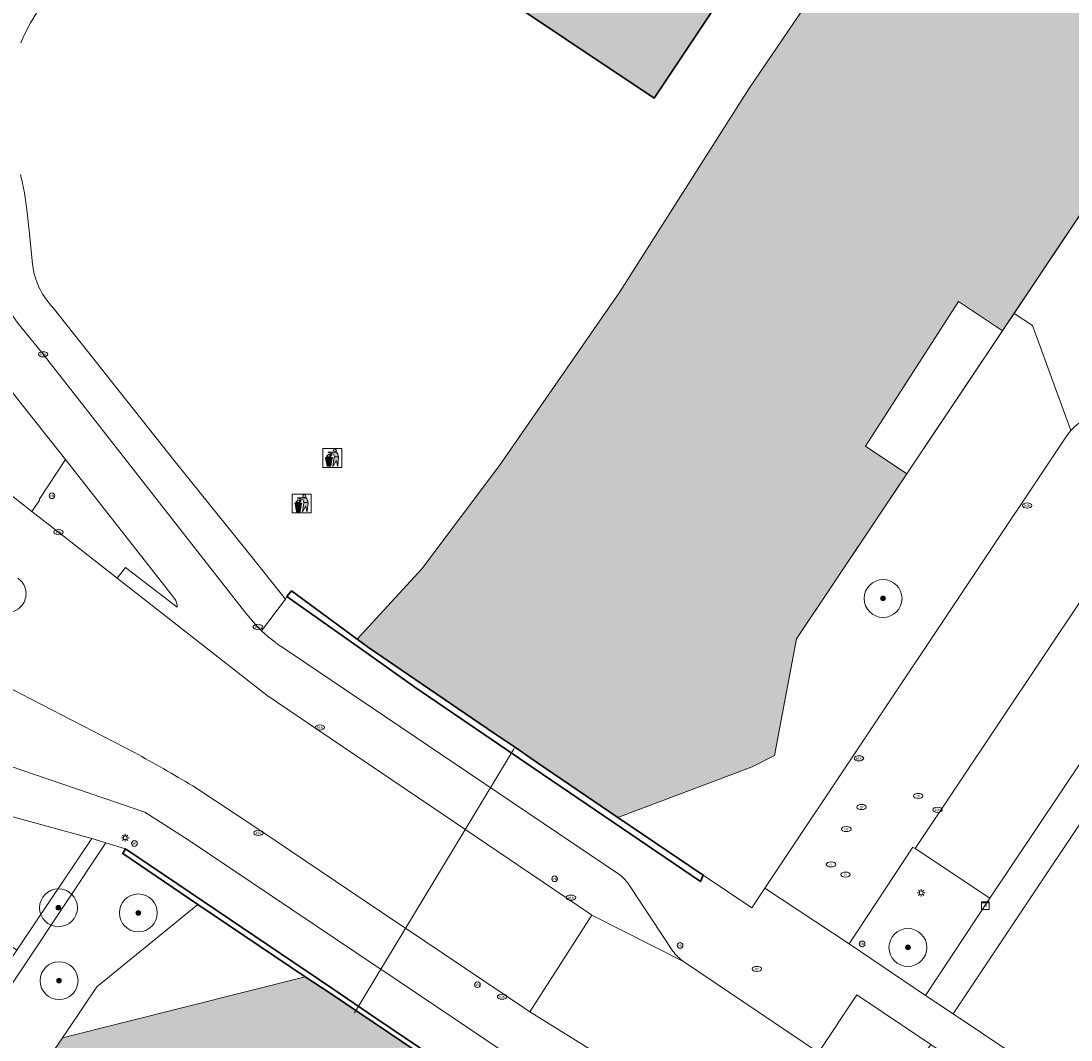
# Model space of a CAD drawing. Header units: metres. Extents: x 125349 to 128236, y 501602 to 503797.
# Tile 304 of 656: x 126500 to 126555, y 502185 to 502238. Entities that reach past the tile are written whole.
import ezdxf
from ezdxf.enums import TextEntityAlignment as Align

# ---------------------------------------------------------------- set-up
doc = ezdxf.new("R2010")
doc.units = ezdxf.units.M
doc.layers.get('0').update_dxf_attribs({"linetype": 'CONTINUOUS'})
for name, color, linetype, lineweight in [('B-WE-GK-BESCHOEIING-G', 130, 'GK-BESCHOEIING-SO', 18), ('B-WE-GK-KADEMUUR-GV', 150, 'CONTINUOUS', 35), ('B-WE-GR-BEPLANTING_CULTUUR_BOSPLANTSOEN-GV', 90, 'CONTINUOUS', 18), ('B-WE-GR-BEPLANTING_CULTUUR_HEESTERS-GV', 90, 'CONTINUOUS', 18), ('B-WE-GR-BOOM-S-500', 90, 'CONTINUOUS', 18), ('B-WE-GR-GROENVOORZIENING-GV', 80, 'CONTINUOUS', 18), ('B-WE-IE-AFVAL APART PLAATS-S', 7, 'CONTINUOUS', 18), ('B-WE-IE-MEUBILAIR-S', 7, 'CONTINUOUS', 18), ('B-WE-KW-KUNSTWERK_DUIKER-G', 170, 'CONTINUOUS', 18), ('B-WE-OG-BEBOUWING-GV', 7, 'CONTINUOUS', 35), ('B-WE-OG-TERREIN_BEGROEID-GV', 7, 'CONTINUOUS', 18), ('B-WE-OG-TERREIN_ERF-GV', 7, 'CONTINUOUS', 18), ('B-WE-OG-WATER-GV', 130, 'CONTINUOUS', 18), ('B-WE-VH-GESLOTENVERHARDING-GV', 10, 'CONTINUOUS', 18), ('B-WE-VH-GESLOTENVERHARDING_ASFALT-GV', 10, 'CONTINUOUS', 18), ('B-WE-VH-OPENVERHARDING-GV', 90, 'CONTINUOUS', 18), ('B-WE-VH-OPENVERHARDING_BETONSTRAATSTEEN-GV', 90, 'CONTINUOUS', 18), ('B-WE-VH-OPENVERHARDING_TEGEL-GV', 90, 'CONTINUOUS', 18)]:
    doc.layers.add(name, color=color, linetype=linetype, lineweight=lineweight)
doc.layers.add('B-WE-OG-BEBOUWING-V', color=7, linetype='CONTINUOUS', lineweight=18, true_color=0xcc646e)
doc.layers.add('B-WE-OG-WATER-V', color=7, linetype='CONTINUOUS', lineweight=18, true_color=0xbee8ff)
doc.styles.add('NLCS-ISO', font='NLCS-ISO.ttf')
doc.linetypes.add('GK-BESCHOEIING-SO', pattern='A,18,-3,[1,NLCS.SHX,S=0.6,R=0,X=0,Y=0],-3', length=24)

# ---------------------------------------------------------------- blocks, each defined once
blk = doc.blocks.new('SIE-AFVAL APART PLAATS-SO')
h = blk.add_hatch(color=256)
h.dxf.hatch_style = 1
h.paths.add_polyline_path([(-0.09, 0.07), (-1.76, 0.07, 0.819081), (-1.79, -0.09), (-1.4, -2.19, 0.36153), (-1.37, -2.21), (-0.47, -2.21, 0.36153), (-0.44, -2.19), (-0.05, -0.09, 0.819081)])
h.paths.add_polyline_path([(-0.16, -0.1), (-0.2, -0.33), (-0.49, -0.33), (-0.47, -0.1)], flags=16)
h.paths.add_polyline_path([(-0.55, -0.1), (-0.58, -0.33), (-0.87, -0.33), (-0.87, -0.1)], flags=16)
h.paths.add_polyline_path([(-0.22, -0.42), (-0.27, -0.73), (-0.53, -0.73), (-0.5, -0.42)], flags=16)
h.paths.add_polyline_path([(-0.58, -0.42), (-0.61, -0.73), (-0.87, -0.73), (-0.87, -0.42)], flags=16)
h.paths.add_polyline_path([(-0.95, -0.1), (-0.95, -0.33), (-1.27, -0.33), (-1.29, -0.1)], flags=16)
h.paths.add_polyline_path([(-0.95, -0.42), (-0.95, -0.73), (-1.23, -0.73), (-1.26, -0.42)], flags=16)
h.paths.add_polyline_path([(-0.29, -0.83), (-0.34, -1.09), (-0.56, -1.09), (-0.54, -0.83)], flags=16)
h.paths.add_polyline_path([(-0.62, -0.83), (-0.65, -1.09), (-0.87, -1.09), (-0.87, -0.83)], flags=16)
h.paths.add_polyline_path([(-0.95, -0.83), (-0.95, -1.09), (-1.2, -1.09), (-1.22, -0.83)], flags=16)
h.paths.add_polyline_path([(-1.35, -0.33), (-1.64, -0.33), (-1.69, -0.1), (-1.37, -0.1)], flags=16)
h.paths.add_polyline_path([(-1.34, -0.42), (-1.31, -0.73), (-1.57, -0.73), (-1.63, -0.42)], flags=16)
h.paths.add_polyline_path([(-0.36, -1.18), (-0.41, -1.44), (-0.6, -1.44), (-0.57, -1.18)], flags=16)
h.paths.add_polyline_path([(-0.65, -1.18), (-0.68, -1.44), (-0.87, -1.44), (-0.87, -1.18)], flags=16)
h.paths.add_polyline_path([(-1.3, -0.83), (-1.28, -1.09), (-1.5, -1.09), (-1.55, -0.83)], flags=16)
h.paths.add_polyline_path([(-0.95, -1.18), (-0.95, -1.44), (-1.17, -1.44), (-1.19, -1.18)], flags=16)
h.paths.add_polyline_path([(-0.42, -1.53), (-0.47, -1.79), (-0.63, -1.79), (-0.6, -1.53)], flags=16)
h.paths.add_polyline_path([(-1.27, -1.18), (-1.25, -1.44), (-1.44, -1.44), (-1.49, -1.18)], flags=16)
h.paths.add_polyline_path([(-0.69, -1.53), (-0.71, -1.79), (-0.87, -1.79), (-0.87, -1.53)], flags=16)
h.paths.add_polyline_path([(-0.95, -1.53), (-0.95, -1.79), (-1.13, -1.79), (-1.16, -1.53)], flags=16)
h.paths.add_polyline_path([(-1.24, -1.53), (-1.22, -1.79), (-1.37, -1.79), (-1.42, -1.53)], flags=16)
h.paths.add_polyline_path([(-0.49, -1.89), (-0.53, -2.13), (-0.66, -2.13), (-0.64, -1.89)], flags=16)
h.paths.add_polyline_path([(-0.72, -1.89), (-0.74, -2.13), (-0.87, -2.13), (-0.87, -1.89)], flags=16)
h.paths.add_polyline_path([(-0.95, -1.89), (-0.95, -2.13), (-1.1, -2.13), (-1.12, -1.89)], flags=16)
h.paths.add_polyline_path([(-1.21, -1.89), (-1.18, -2.13), (-1.31, -2.13), (-1.35, -1.89)], flags=16)
h.paths.add_polyline_path([(-0.19, 0.78, -0.01173), (-0.3, 0.78, -0.148797), (-0.42, 1.03, -0.136076), (-0.69, 0.87), (-0.78, 0.85, -0.038293), (-1.14, 0.96), (-1.19, 0.81, -0.243822), (-1.56, 0.45, 0.344326), (-1, 0.22, -0.139345), (-0.6, 0.22, 0.618436), (-0.56, 0.27, -0.441494), (-0.47, 0.44, 0.309048)])
h.paths.add_polyline_path([(-0.49, 0.51, 0.351556), (-0.64, 0.31, 0.121061), (-1.02, 0.29, -0.288745), (-1.45, 0.42, 0.203599), (-1.12, 0.79), (-1.09, 0.87, 0.083075), (-0.28, 0.71, -0.242261)], flags=16)
h.paths.add_polyline_path([(-0.4, 0.79, -0.023345), (-0.63, 0.82, 0.07081), (-0.46, 0.9, 0.059965)], flags=16)
h.paths.add_polyline_path([(1.12, 1.48), (-1.07, 1.48, 0.860559), (-1.08, 1.42), (0.29, 1, -0.146703), (0.53, 0.28, 0.421968), (0.56, 0.25), (1.6, 0.31, 0.450293), (1.63, 0.34, 0.122241)])
h.paths.add_polyline_path([(0.26, 1.93, 1), (1.07, 1.93, 1)])
h.paths.add_polyline_path([(1.65, 0.15, 0.429303), (1.62, 0.18), (0.55, 0.23, 0.38429), (0.51, 0.2), (0.16, -2.16, 0.83726), (0.22, -2.18), (0.99, -0.78, -0.688204), (1.05, -0.78), (1.36, -2.14, 0.84934), (1.42, -2.14)])
for p, q in [((-0.09, 0.07), (-1.76, 0.07)), ((-1.4, -2.19), (-1.79, -0.09)), ((-1.37, -0.1), (-1.69, -0.1)), ((-1.64, -0.33), (-1.69, -0.1)), ((-1.64, -0.33), (-1.35, -0.33)), ((-1.63, -0.42), (-1.34, -0.42)), ((-1.57, -0.73), (-1.63, -0.42)), ((-1.57, -0.73), (-1.31, -0.73)), ((-1.55, -0.83), (-1.3, -0.83)), ((-1.5, -1.09), (-1.55, -0.83)), ((-1.5, -1.09), (-1.28, -1.09)), ((-1.49, -1.18), (-1.27, -1.18)), ((-1.44, -1.44), (-1.49, -1.18)), ((-1.44, -1.44), (-1.25, -1.44)), ((-1.42, -1.53), (-1.24, -1.53)), ((-1.37, -1.79), (-1.42, -1.53)), ((-1.37, -1.79), (-1.22, -1.79)), ((-1.37, -2.21), (-0.47, -2.21)), ((-1.31, -2.13), (-1.35, -1.89)), ((-1.35, -1.89), (-1.21, -1.89)), ((-1.31, -2.13), (-1.18, -2.13)), ((-0.95, -0.1), (-1.29, -0.1)), ((-1.27, -0.33), (-0.95, -0.33)), ((-1.26, -0.42), (-0.95, -0.42)), ((-1.23, -0.73), (-0.95, -0.73)), ((-1.22, -0.83), (-0.95, -0.83)), ((-1.2, -1.09), (-0.95, -1.09)), ((-1.19, -1.18), (-0.95, -1.18)), ((-1.17, -1.44), (-0.95, -1.44)), ((-1.16, -1.53), (-0.95, -1.53)), ((-1.13, -1.79), (-0.95, -1.79)), ((-1.12, -1.89), (-0.95, -1.89)), ((-1.1, -2.13), (-0.95, -2.13)), ((-0.95, -0.1), (-0.95, -0.33)), ((-0.95, -0.42), (-0.95, -0.73)), ((-0.95, -0.83), (-0.95, -1.09)), ((-0.95, -1.18), (-0.95, -1.44)), ((-0.95, -1.53), (-0.95, -1.79)), ((-0.95, -1.89), (-0.95, -2.13)), ((-0.87, -0.1), (-0.87, -0.33)), ((-0.55, -0.1), (-0.87, -0.1)), ((-0.87, -0.33), (-0.58, -0.33)), ((-0.87, -0.42), (-0.87, -0.73)), ((-0.87, -0.42), (-0.58, -0.42)), ((-0.87, -0.73), (-0.61, -0.73)), ((-0.87, -0.83), (-0.62, -0.83)), ((-0.87, -0.83), (-0.87, -1.09)), ((-0.87, -1.09), (-0.65, -1.09)), ((-0.87, -1.18), (-0.65, -1.18)), ((-0.87, -1.18), (-0.87, -1.44)), ((-0.87, -1.44), (-0.68, -1.44)), ((-0.87, -1.53), (-0.69, -1.53)), ((-0.87, -1.53), (-0.87, -1.79)), ((-0.87, -1.79), (-0.71, -1.79)), ((-0.87, -1.89), (-0.87, -2.13)), ((-0.87, -1.89), (-0.72, -1.89)), ((-0.87, -2.13), (-0.74, -2.13)), ((-0.66, -2.13), (-0.53, -2.13)), ((-0.64, -1.89), (-0.49, -1.89)), ((-0.63, -1.79), (-0.47, -1.79)), ((-0.6, -1.44), (-0.41, -1.44)), ((-0.6, -1.53), (-0.42, -1.53)), ((-0.57, -1.18), (-0.36, -1.18)), ((-0.56, -1.09), (-0.34, -1.09)), ((-0.54, -0.83), (-0.29, -0.83)), ((-0.53, -0.73), (-0.27, -0.73)), ((-0.53, -2.13), (-0.49, -1.89)), ((-0.5, -0.42), (-0.22, -0.42)), ((-0.49, -0.33), (-0.2, -0.33)), ((-0.16, -0.1), (-0.47, -0.1)), ((-0.47, -1.79), (-0.42, -1.53)), ((-0.44, -2.19), (-0.05, -0.09)), ((-0.41, -1.44), (-0.36, -1.18)), ((-0.34, -1.09), (-0.29, -0.83)), ((-0.27, -0.73), (-0.22, -0.42)), ((-0.2, -0.33), (-0.16, -0.1))]:
    blk.add_line(p, q)
blk.add_lwpolyline([(-2.5, -2.51), (2.5, -2.51), (2.5, 2.49), (-2.5, 2.49)], close=True)
for points in [[(-0.78, 0.85, -0.038293), (-1.14, 0.96), (-1.19, 0.81, -0.243822), (-1.56, 0.45, 0.344326), (-1, 0.22, -0.139345), (-0.6, 0.22, 0.618436), (-0.56, 0.27, -0.441494), (-0.47, 0.44, 0.309048), (-0.19, 0.78, -0.01173), (-0.3, 0.78, -0.01173)], [(-0.78, 0.85), (-0.69, 0.87, 0.136076), (-0.42, 1.03, 0.156405), (-0.29, 0.77)], [(-0.78, 0.85), (-0.69, 0.87, 0.136076), (-0.42, 1.03, 0.148797), (-0.3, 0.78, 0.148797)], [(-0.63, 0.82, 0.07081), (-0.46, 0.9, 0.059965), (-0.4, 0.79, 0.059965)], [(-0.4, 0.79, -0.023345), (-0.63, 0.82)]]:
    blk.add_lwpolyline(points, format="xyb")
for points in [[(-1.09, 0.87), (-1.12, 0.79, -0.203599), (-1.45, 0.42, 0.288745), (-1.02, 0.29, -0.121061), (-0.64, 0.31, -0.351556), (-0.49, 0.51, 0.242261), (-0.28, 0.71, -0.083075)], [(-1.07, 1.48), (1.12, 1.48, -0.122241), (1.63, 0.34, -0.450293), (1.6, 0.31), (0.56, 0.25, -0.421968), (0.53, 0.28, 0.146703), (0.29, 1), (-1.08, 1.42, -0.860559)], [(0.55, 0.23), (1.62, 0.18, -0.429303), (1.65, 0.15), (1.42, -2.14, -0.84934), (1.36, -2.14), (1.05, -0.78, 0.688204), (0.99, -0.78), (0.22, -2.18, -0.83726), (0.16, -2.16), (0.51, 0.2, -0.38429)]]:
    blk.add_lwpolyline(points, format="xyb", close=True)
for points in [[(-1.35, -0.33), (-1.37, -0.1)], [(-1.31, -0.73), (-1.34, -0.42)], [(-1.28, -1.09), (-1.3, -0.83)], [(-1.27, -0.33), (-1.29, -0.1)], [(-1.25, -1.44), (-1.27, -1.18)], [(-1.23, -0.73), (-1.26, -0.42)], [(-1.22, -1.79), (-1.24, -1.53)], [(-1.2, -1.09), (-1.22, -0.83)], [(-1.18, -2.13), (-1.21, -1.89)], [(-1.17, -1.44), (-1.19, -1.18)], [(-1.18, -2.22), (-1.18, -2.21)], [(-1.13, -1.79), (-1.16, -1.53)], [(-1.1, -2.13), (-1.12, -1.89)], [(-0.74, -2.13), (-0.72, -1.89)], [(-0.71, -1.79), (-0.69, -1.53)], [(-0.68, -1.44), (-0.65, -1.18)], [(-0.66, -2.13), (-0.64, -1.89)], [(-0.65, -1.09), (-0.62, -0.83)], [(-0.63, -1.79), (-0.6, -1.53)], [(-0.61, -0.73), (-0.58, -0.42)], [(-0.6, -1.44), (-0.57, -1.18)], [(-0.58, -0.33), (-0.55, -0.1)], [(-0.56, -1.09), (-0.54, -0.83)], [(-0.53, -0.73), (-0.5, -0.42)], [(-0.49, -0.33), (-0.47, -0.1)]]:
    blk.add_lwpolyline(points)
blk.add_circle((0.66, 1.93), 0.401)
for centre, radius, start, end in [((-1.76, -0.01), 0.0869, 90, 247.281), ((-0.09, -0.01), 0.0869, 292.719, 90), ((-1.37, -2.18), 0.0318, 190.4943, 270), ((-0.47, -2.18), 0.0318, 270, 349.5057)]:
    blk.add_arc(centre, radius, start, end)
blk = doc.blocks.new('SIE-MEUBILAIR_KAST_ELEKTRA-SO')
for points in [[(-1, 1), (1, 1), (1, 0.84), (-1, 0.84)], [(-1, 0.76), (1, 0.76), (1, -1), (-1, -1)]]:
    blk.add_lwpolyline(points, close=True)
at = {"style": 'NLCS-ISO'}
blk.add_text('et', height=0.75, dxfattribs=at).set_placement((0, 0), align=Align.MIDDLE_CENTER)
blk = doc.blocks.new('SIE-MEUBILAIR_PAAL_LICHTMAST-SO')
for points in [[(-0.62, 0), (-1, 0)], [(-0.71, 0.71), (-0.44, 0.44)], [(0, 1), (0, 0.62)], [(0.44, 0.44), (0.71, 0.71)], [(1, 0), (0.62, 0)], [(-0.71, -0.71), (-0.44, -0.44)], [(0, -0.62), (0, -1)], [(0.44, -0.44), (0.71, -0.71)]]:
    blk.add_lwpolyline(points)
blk.add_circle((0, 0), 0.5)
blk = doc.blocks.new('SIE-MEUBILAIR_PAAL_TEL-SO')
blk.add_circle((0, 0), 0.75)
at = {"style": 'NLCS-ISO'}
blk.add_text('tel', height=0.75, dxfattribs=at).set_placement((-0.08, 0.07), align=Align.MIDDLE_CENTER)
blk = doc.blocks.new('SIE-MEUBILAIR_PAAL_VERKEERSBORD-SO')
blk.add_circle((0, 0), 0.75)
at = {"style": 'NLCS-ISO'}
blk.add_text('vb', height=0.75, dxfattribs=at).set_placement((0, 0.07), align=Align.MIDDLE_CENTER)
blk = doc.blocks.new('SIE-MEUBILAIR_PUT_DRAINAGEPUT-SO')
blk.add_ellipse((0, 0), major_axis=(1.25, 0), ratio=0.54)
at = {"style": 'NLCS-ISO'}
blk.add_text('dr', height=0.75, dxfattribs=at).set_placement((0.03, 0), align=Align.MIDDLE_CENTER)
blk = doc.blocks.new('SIE-MEUBILAIR_PUT_KOLK-SO')
blk.add_ellipse((0, 0), major_axis=(1.25, 0), ratio=0.54)
at = {"style": 'NLCS-ISO'}
blk.add_text('klk', height=0.75, dxfattribs=at).set_placement((0.03, 0), align=Align.MIDDLE_CENTER)
blk = doc.blocks.new('SIE-MEUBILAIR_PUT_RIOOLPUT-SO')
blk.add_ellipse((0, 0), major_axis=(1.25, 0), ratio=0.54)
at = {"style": 'NLCS-ISO'}
blk.add_text('ri', height=0.75, dxfattribs=at).set_placement((-0.04, 0.07), align=Align.MIDDLE_CENTER)
blk = doc.blocks.new('SGR-BOOM_01-SO')
at = {"linetype": 'ByBlock', "lineweight": 18}
h = blk.add_hatch(color=0, dxfattribs=at)
h.dxf.hatch_style = 1
edge = h.paths.add_edge_path()
edge.add_arc((0, 0), 0.25, 0, 360)
at = {"color": 0, "linetype": 'ByBlock', "lineweight": 18}
for radius in [2, 0.25]:
    blk.add_circle((0, 0), radius, dxfattribs=at)

msp = doc.modelspace()

# ---------------------------------------------------------------- hatches: boundary and pattern name
at = {"layer": 'B-WE-OG-BEBOUWING-V'}
msp.add_hatch(color=256, dxfattribs=at).paths.add_polyline_path([(126567.357, 502323.781), (126554.467, 502304.416), (126558.229, 502301.915), (126519.497, 502243.735), (126533.452, 502234.414), (126572.242, 502292.594), (126572.363, 502292.514), (126587.039, 502314.562), (126582.554, 502317.541), (126582.506, 502317.465)])
at = {"layer": 'B-WE-OG-WATER-V'}
msp.add_hatch(color=256, dxfattribs=at).paths.add_polyline_path([(126517.754, 502205.834), (126518.355, 502205.385), (126520.81, 502203.713), (126525.019, 502200.848), (126526.118, 502200.1), (126527.292, 502199.3), (126531.528, 502196.411), (126538.631, 502199.088), (126539.801, 502199.687), (126540.966, 502205.842), (126546.793, 502214.563), (126544.61, 502216.02), (126549.53, 502223.66), (126551.841, 502222.118), (126552.458, 502223.042), (126560.626, 502235.266), (126567.061, 502244.906), (126565.03, 502246.26), (126569.91, 502253.94), (126572.111, 502252.472), (126592.426, 502282.906), (126607.678, 502305.756), (126608.768, 502312.268), (126608.477, 502312.464), (126601.522, 502317.156), (126595.971, 502320.901), (126588.518, 502316.854), (126591.902, 502314.753), (126562.163, 502269.817), (126553.291, 502255.928), (126545.29, 502245), (126538.44, 502234.9), (126531.633, 502224.174), (126525.27, 502214.997), (126521.17, 502209.552)])
h = msp.add_hatch(color=256, dxfattribs=at)
edge = h.paths.add_edge_path()
edge.add_line((126389.484, 502044.893), (126392.388, 502045.459))
edge.add_line((126392.388, 502045.459), (126410.497, 502051.379))
edge.add_line((126410.497, 502051.379), (126413.384, 502052.012))
edge.add_line((126413.384, 502052.012), (126416.905, 502051.3))
edge.add_line((126416.905, 502051.3), (126419.923, 502049.827))
edge.add_arc((126395.34, 502017.534), 40.585, 48.0465, 52.7193, ccw=False)
edge.add_line((126422.472, 502047.717), (126422.846, 502047.655))
edge.add_arc((126419.865, 502042.616), 5.855, 51.7898, 59.3983, ccw=False)
edge.add_arc((126419.834, 502042.576), 5.905, 36.4178, 51.7863, ccw=False)
edge.add_arc((126419.857, 502042.605), 5.87, -5.3749, 36.3277, ccw=False)
edge.add_arc((126417.62, 502042.787), 8.114, 337.6408, 354.8255, ccw=False)
edge.add_line((126425.124, 502039.7), (126427.998, 502039.125))
edge.add_line((126427.998, 502039.125), (126430.403, 502038.652))
edge.add_line((126430.403, 502038.652), (126433.368, 502038.079))
edge.add_arc((126440.708, 502035.629), 7.738, 130.9544, 161.5409, ccw=False)
edge.add_arc((126440.693, 502035.653), 7.71, 122.2289, 130.9853, ccw=False)
edge.add_arc((126439.109, 502038.158), 4.746, 62.0596, 122.1826, ccw=False)
edge.add_arc((126464.77, 502087.578), 50.939, 242.6068, 264.6397)
edge.add_line((126460.011, 502036.862), (126500, 502034.008))
edge.add_line((126500, 502034.008), (126502.402, 502033.851))
edge.add_line((126502.402, 502033.851), (126513.909, 502033.081))
edge.add_line((126513.909, 502033.081), (126527.359, 502032.345))
edge.add_line((126527.359, 502032.345), (126528.303, 502032.254))
edge.add_line((126528.303, 502032.254), (126529.26, 502032.16))
edge.add_arc((126515.984, 501953.998), 79.282, 78.52228, 80.3602, ccw=False)
edge.add_arc((126526.804, 502010.204), 22.054, 68.574, 77.0128, ccw=False)
edge.add_arc((126522.306, 501996.324), 36.629, 64.6991, 69.9562, ccw=False)
edge.add_arc((126538.592, 502030.274), 1.048, 232.8651, 281.8771)
edge.add_arc((126538.412, 502030.669), 1.474, 285.5705, 315.2915)
edge.add_arc((126533.437, 502034.93), 8.022, 318.6658, 328.6455)
edge.add_arc((126536.598, 502032.865), 4.249, 330.2368, 340.6288)
edge.add_arc((126539.01, 502032.196), 1.76, 335.1567, 353.6214)
edge.add_arc((126538.94, 502032.104), 1.822, 356.7326, 373.9791)
edge.add_arc((126535.067, 502029.333), 6.491, 29.6531, 41.0928)
edge.add_arc((126536.134, 502030.183), 5.128, 41.7658, 59.2626)
edge.add_arc((126530.918, 502020.961), 15.723, 60.1018, 68.5949)
edge.add_arc((126526.384, 502007.826), 29.611, 69.7031, 75.8802)
edge.add_arc((126527.796, 502014.813), 22.494, 75.0259, 84.1083)
edge.add_line((126530.105, 502037.188), (126502.367, 502038.902))
edge.add_line((126502.367, 502038.902), (126500, 502039.058))
edge.add_line((126500, 502039.058), (126483.601, 502040.113))
edge.add_line((126483.601, 502040.113), (126467.49, 502041.15))
edge.add_line((126467.49, 502041.15), (126465.424, 502041.283))
edge.add_arc((126466.495, 502057.524), 16.276, 243.6173, 266.2283, ccw=False)
edge.add_arc((126469.245, 502061.001), 20.634, 206.3426, 241.0646, ccw=False)
edge.add_arc((126462.053, 502056.274), 12.136, 155.3154, 201.4035, ccw=False)
edge.add_line((126451.026, 502061.342), (126452.621, 502063.744))
edge.add_line((126452.621, 502063.744), (126454.526, 502066.613))
edge.add_line((126454.526, 502066.613), (126477.599, 502101.356))
edge.add_arc((126486.08, 502094.616), 10.833, 130.8002, 141.5217, ccw=False)
edge.add_line((126479.001, 502102.816), (126486.966, 502107.296))
edge.add_arc((126484.558, 502111.973), 5.261, 297.2409, 326.9608)
edge.add_line((126488.968, 502109.105), (126492.238, 502114.03))
edge.add_line((126492.238, 502114.03), (126493.058, 502115.264))
edge.add_line((126493.058, 502115.264), (126500, 502125.72))
edge.add_line((126500, 502125.72), (126500.749, 502126.851))
edge.add_line((126500.749, 502126.851), (126502.377, 502129.307))
edge.add_line((126502.377, 502129.307), (126505.166, 502133.418))
edge.add_line((126505.166, 502133.418), (126510.468, 502141.234))
edge.add_line((126510.468, 502141.234), (126518.513, 502153.296))
edge.add_line((126518.513, 502153.296), (126521.647, 502157.971))
edge.add_line((126521.647, 502157.971), (126522.638, 502159.45))
edge.add_line((126522.638, 502159.45), (126525.033, 502163.022))
edge.add_line((126525.033, 502163.022), (126522.864, 502175.946))
edge.add_line((126522.864, 502175.946), (126521.58, 502183.594))
edge.add_line((126521.58, 502183.594), (126518.607, 502185.589))
edge.add_line((126518.607, 502185.589), (126516.323, 502187.122))
edge.add_line((126516.323, 502187.122), (126515.015, 502187.999))
edge.add_line((126515.015, 502187.999), (126502.19, 502184.774))
edge.add_line((126502.19, 502184.774), (126500, 502181.561))
edge.add_line((126500, 502181.561), (126471.507, 502139.392))
edge.add_line((126471.507, 502139.392), (126468.313, 502134.665))
edge.add_line((126468.313, 502134.665), (126463.072, 502126.908))
edge.add_line((126463.072, 502126.908), (126459.857, 502122.066))
edge.add_line((126459.857, 502122.066), (126458.177, 502119.535))
edge.add_line((126458.177, 502119.535), (126448.532, 502105.009))
edge.add_line((126448.532, 502105.009), (126443.712, 502097.749))
edge.add_line((126443.712, 502097.749), (126431.478, 502079.324))
edge.add_line((126431.478, 502079.324), (126428.07, 502074.19))
edge.add_line((126428.07, 502074.19), (126419.351, 502061.059))
edge.add_line((126419.351, 502061.059), (126418.03, 502059.069))
edge.add_line((126418.03, 502059.069), (126415.228, 502058.226))
edge.add_line((126415.228, 502058.226), (126412.278, 502058.034))
edge.add_line((126412.278, 502058.034), (126409.812, 502058.118))
edge.add_line((126409.812, 502058.118), (126406.575, 502057.634))
edge.add_line((126406.575, 502057.634), (126394.465, 502053.079))
edge.add_line((126394.465, 502053.079), (126387.822, 502050.879))
edge.add_line((126387.822, 502050.879), (126387.919, 502050.756))
edge.add_line((126387.919, 502050.756), (126386.181, 502048.769))
edge.add_line((126386.181, 502048.769), (126388.839, 502045.017))
edge.add_line((126388.839, 502045.017), (126388.995, 502044.797))
edge.add_line((126388.995, 502044.797), (126389.484, 502044.893))

# ---------------------------------------------------------------- linework, layer by layer
at = {"layer": 'B-WE-GK-BESCHOEIING-G', "flags": 128}
for points in [[(126608.768, 502312.268), (126607.678, 502305.756), (126570.461, 502250), (126560.626, 502235.266), (126540.966, 502205.842), (126539.801, 502199.687)], [(126531.528, 502196.411), (126538.631, 502199.088)], [(126425.124, 502039.7), (126425.501, 502040.856), (126425.701, 502042.055), (126425.701, 502043.159), (126425.494, 502044.243), (126425.087, 502045.27), (126424.495, 502046.202), (126423.739, 502047.006), (126422.846, 502047.655), (126422.472, 502047.717), (126416.057, 502052.435), (126410.115, 502051.94), (126398.327, 502048.266), (126389.717, 502045.031), (126386.484, 502044.98), (126384.037, 502046.427), (126384.258, 502047.921), (126384.478, 502048.337), (126384.733, 502048.732), (126385.021, 502049.104), (126385.34, 502049.45), (126385.687, 502049.767), (126386.06, 502050.053), (126386.456, 502050.307), (126386.872, 502050.526), (126387.306, 502050.708), (126394.465, 502053.079), (126406.575, 502057.634), (126409.812, 502058.118), (126412.278, 502058.034), (126415.228, 502058.226), (126418.03, 502059.069), (126463.072, 502126.908), (126500, 502181.561), (126502.19, 502184.774), (126515.015, 502187.999)]]:
    msp.add_lwpolyline(points, dxfattribs=at)
at = {"layer": 'B-WE-GK-KADEMUUR-GV', "flags": 128}
for points in [[(126520.81, 502203.713), (126518.355, 502205.385), (126517.754, 502205.834), (126514.297, 502208.377), (126514.048, 502208.076), (126518.356, 502205.035), (126520.811, 502203.289), (126524.831, 502200.551), (126527.104, 502199.003), (126535.888, 502193.02), (126536.037, 502193.37), (126531.528, 502196.411), (126527.292, 502199.3), (126526.118, 502200.1), (126525.019, 502200.848)], [(126518.751, 502185.816), (126516.471, 502187.356), (126505.528, 502194.752), (126505.379, 502194.502), (126509.336, 502191.81), (126515.015, 502187.999), (126516.323, 502187.122), (126518.607, 502185.589), (126521.58, 502183.594), (126522.71, 502182.836), (126526.968, 502179.995), (126527.067, 502180.195)]]:
    msp.add_lwpolyline(points, close=True, dxfattribs=at)
at = {"layer": 'B-WE-GR-BEPLANTING_CULTUUR_BOSPLANTSOEN-GV', "flags": 128}
msp.add_lwpolyline([(126505.528, 502194.752), (126504.486, 502195.075), (126493.638, 502178.79), (126491.894, 502176.182), (126485.162, 502166.151), (126480.495, 502159.047), (126475.137, 502151.234), (126468.16, 502140.702), (126457.336, 502124.429), (126457.985, 502122.377), (126458.305, 502122.488), (126459.229, 502122.475), (126459.857, 502122.066), (126463.072, 502126.908), (126468.313, 502134.665), (126471.507, 502139.392), (126500, 502181.561), (126502.19, 502184.774), (126502.487, 502185.21), (126504, 502187.454), (126509.336, 502191.81), (126505.379, 502194.502)], close=True, dxfattribs=at)
at = {"layer": 'B-WE-GR-BEPLANTING_CULTUUR_HEESTERS-GV', "flags": 128}
for points in [[(126555.465, 502216.854), (126553.433, 502222.408), (126552.458, 502223.042), (126551.841, 502222.118), (126546.793, 502214.563), (126540.966, 502205.842), (126539.801, 502199.687), (126538.631, 502199.088), (126531.528, 502196.411), (126536.037, 502193.37)], [(126539.295, 502192.672), (126555.192, 502216.494)], [(126493.638, 502178.79), (126504.486, 502195.075), (126503.744, 502195.305), (126500, 502189.72), (126499.781, 502189.393), (126499.38, 502188.796), (126495.362, 502182.802), (126494.512, 502181.556), (126493.923, 502181.943)], [(126536.037, 502193.37), (126538.608, 502191.643), (126539.295, 502192.672)]]:
    msp.add_lwpolyline(points, dxfattribs=at)
at = {"layer": 'B-WE-GR-BEPLANTING_CULTUUR_HEESTERS-GV'}
msp.add_lwpolyline([(126555.192, 502216.494, -0.042503), (126555.465, 502216.854)], format="xyb", dxfattribs=at)
at = {"layer": 'B-WE-GR-BEPLANTING_CULTUUR_HEESTERS-GV', "flags": 128}
msp.add_lwpolyline([(126551.181, 502192.149), (126547.23, 502194.773), (126547.115, 502194.849), (126543.747, 502189.73), (126547.781, 502187.013)], close=True, dxfattribs=at)
at = {"layer": 'B-WE-GR-GROENVOORZIENING-GV', "flags": 128}
for points in [[(126546.793, 502214.563), (126551.841, 502222.118), (126549.53, 502223.66), (126544.61, 502216.02)], [(126515.015, 502187.999), (126509.336, 502191.81), (126504, 502187.454), (126502.487, 502185.21), (126502.19, 502184.774)]]:
    msp.add_lwpolyline(points, close=True, dxfattribs=at)
msp.add_lwpolyline([(126550.828, 502180.17), (126546.936, 502182.773), (126548.055, 502184.42), (126544.154, 502187.046), (126542.125, 502183.999)], dxfattribs=at)
at = {"layer": 'B-WE-KW-KUNSTWERK_DUIKER-G', "flags": 128}
msp.add_lwpolyline([(126526.046, 502200.055), (126517.623, 502186.086)], dxfattribs=at)
at = {"layer": 'B-WE-OG-BEBOUWING-GV', "flags": 128}
msp.add_lwpolyline([(126567.357, 502323.781), (126554.467, 502304.416), (126558.229, 502301.915), (126519.497, 502243.735), (126533.452, 502234.414), (126572.242, 502292.594), (126572.363, 502292.514), (126587.039, 502314.562), (126582.554, 502317.541), (126582.506, 502317.465)], close=True, dxfattribs=at)
at = {"layer": 'B-WE-OG-TERREIN_BEGROEID-GV', "flags": 128}
msp.add_lwpolyline([(126597.846, 502280.459), (126598.612, 502281.601), (126595.627, 502281.602), (126592.957, 502282.518), (126592.426, 502282.906), (126572.111, 502252.472), (126570.461, 502250), (126567.061, 502244.906), (126560.626, 502235.266), (126552.458, 502223.042), (126553.433, 502222.408), (126555.465, 502216.854)], dxfattribs=at)
at = {"layer": 'B-WE-OG-TERREIN_BEGROEID-GV'}
msp.add_lwpolyline([(126555.465, 502216.854, -0.175135), (126557.11, 502217.738)], format="xyb", dxfattribs=at)
at = {"layer": 'B-WE-OG-TERREIN_ERF-GV', "flags": 128}
msp.add_lwpolyline([(126567.357, 502323.781), (126582.506, 502317.465), (126582.554, 502317.541), (126587.039, 502314.562), (126572.363, 502292.514), (126572.242, 502292.594), (126533.452, 502234.414), (126519.497, 502243.735), (126558.229, 502301.915), (126554.467, 502304.416)], close=True, dxfattribs=at)
for points in [[(126499.967, 502230.372), (126500.026, 502230.135), (126500.053, 502230.016), (126500.08, 502229.896), (126500.131, 502229.657), (126500.177, 502229.416), (126500.313, 502228.525), (126500.436, 502227.407), (126500.61, 502225.655), (126500.635, 502225.406), (126500.7, 502225.12), (126500.74, 502224.979), (126500.785, 502224.839), (126500.836, 502224.701), (126500.891, 502224.564), (126500.95, 502224.43), (126501.015, 502224.299), (126501.085, 502224.169), (126501.159, 502224.041), (126501.238, 502223.916), (126501.322, 502223.794), (126501.41, 502223.675), (126501.502, 502223.56), (126501.598, 502223.447), (126501.697, 502223.339), (126508.141, 502215.197), (126511.741, 502210.737), (126513.966, 502207.944), (126514.048, 502208.076), (126514.297, 502208.377), (126517.754, 502205.834), (126521.17, 502209.552), (126525.27, 502214.997), (126531.633, 502224.174), (126538.44, 502234.9), (126545.29, 502245)], [(126501.037, 502239.254), (126500.507, 502238.396), (126500.145, 502237.7), (126499.989, 502237.339)], [(126560.106, 502202.317), (126549.243, 502186.028), (126588.935, 502159.426)]]:
    msp.add_lwpolyline(points, dxfattribs=at)
at = {"layer": 'B-WE-OG-WATER-GV', "flags": 128}
for points in [[(126562.163, 502269.817), (126553.291, 502255.928), (126545.29, 502245), (126538.44, 502234.9), (126531.633, 502224.174), (126525.27, 502214.997), (126521.17, 502209.552), (126517.754, 502205.834), (126518.355, 502205.385), (126520.81, 502203.713), (126525.019, 502200.848), (126526.118, 502200.1), (126527.292, 502199.3), (126531.528, 502196.411), (126538.631, 502199.088), (126539.801, 502199.687), (126540.966, 502205.842), (126546.793, 502214.563), (126544.61, 502216.02), (126549.53, 502223.66), (126551.841, 502222.118), (126552.458, 502223.042), (126560.626, 502235.266)], [(126493.058, 502115.264), (126500, 502125.72), (126500.749, 502126.851), (126502.377, 502129.307), (126505.166, 502133.418), (126510.468, 502141.234), (126518.513, 502153.296), (126521.647, 502157.971), (126522.638, 502159.45), (126525.033, 502163.022), (126522.864, 502175.946), (126521.58, 502183.594), (126518.607, 502185.589), (126516.323, 502187.122), (126515.015, 502187.999), (126502.19, 502184.774), (126500, 502181.561), (126471.507, 502139.392)]]:
    msp.add_lwpolyline(points, dxfattribs=at)
at = {"layer": 'B-WE-VH-GESLOTENVERHARDING-GV'}
for points in [[(126500, 502208.907, 0.058353), (126499.825, 502209.057)], [(126500.265, 502208.234, 0.18921), (126500, 502208.907)], [(126500, 502207.554, 0.189571), (126500.265, 502208.234)], [(126498.703, 502207.413, 0.373963), (126500, 502207.554)]]:
    msp.add_lwpolyline(points, format="xyb", dxfattribs=at)
at = {"layer": 'B-WE-VH-GESLOTENVERHARDING_ASFALT-GV', "flags": 128}
for points in [[(126500, 502213.029), (126497.912, 502214.657), (126496.769, 502215.692)], [(126526.884, 502186.135), (126530.154, 502191.25), (126529.98, 502191.369), (126524.581, 502195.02), (126522.303, 502196.56), (126515.687, 502201.034), (126513.005, 502202.859), (126505.081, 502209.058), (126501.983, 502211.482), (126500.578, 502212.578), (126500, 502213.029)], [(126491.277, 502207.492), (126497.268, 502204.362), (126498.815, 502203.559), (126500, 502202.944)], [(126500, 502202.944), (126505.991, 502199.835)], [(126509.072, 502198.08), (126512.608, 502195.74), (126519.043, 502191.415), (126521.326, 502189.881), (126526.547, 502186.371), (126526.884, 502186.135)]]:
    msp.add_lwpolyline(points, dxfattribs=at)
at = {"layer": 'B-WE-VH-GESLOTENVERHARDING_ASFALT-GV'}
for points in [[(126499.825, 502209.057, -0.058353), (126500, 502208.907)], [(126500, 502208.907, -0.18921), (126500.265, 502208.234)], [(126500.265, 502208.234, -0.189571), (126500, 502207.554)], [(126500, 502207.554, -0.373963), (126498.703, 502207.413)], [(126505.991, 502199.835, -0.00997), (126509.072, 502198.08)]]:
    msp.add_lwpolyline(points, format="xyb", dxfattribs=at)
at = {"layer": 'B-WE-VH-OPENVERHARDING-GV', "flags": 128}
for points in [[(126558.659, 502211.869), (126558.414, 502211.501), (126562.356, 502208.86), (126558.637, 502203.299), (126551.181, 502192.149), (126547.781, 502187.013), (126549.243, 502186.028), (126560.106, 502202.317), (126563.511, 502207.424), (126564.404, 502208.763), (126578.786, 502230.33), (126586.279, 502241.568), (126586.741, 502242.26), (126591.902, 502250), (126592.937, 502251.552), (126608.584, 502275.017), (126609.054, 502275.721), (126620.493, 502292.875), (126623.12, 502296.861), (126621.725, 502297.826), (126619.457, 502294.407), (126615.545, 502296.993)], [(126512.501, 502206.475), (126511.877, 502207.195), (126501.17, 502220.877), (126500, 502222.336)], [(126496.769, 502215.692), (126497.912, 502214.657), (126500, 502213.029), (126500.578, 502212.578), (126500.995, 502213.195), (126500.96, 502213.214), (126502.347, 502215.315), (126500, 502218.302), (126499.434, 502219.022)], [(126499.505, 502219.105), (126499.434, 502219.022), (126500, 502218.302), (126502.347, 502215.315)], [(126555.192, 502216.494), (126539.295, 502192.672), (126543.747, 502189.73), (126547.115, 502194.849), (126547.23, 502194.773), (126558.414, 502211.501)], [(126508.117, 502207.974), (126502.347, 502215.315), (126500.96, 502213.214), (126500.995, 502213.195), (126500.578, 502212.578), (126501.983, 502211.482), (126505.081, 502209.058)], [(126502.347, 502215.315), (126508.117, 502207.974)], [(126505.081, 502209.058), (126505.517, 502209.614), (126508.254, 502207.518)], [(126508.254, 502207.518), (126505.517, 502209.614), (126505.081, 502209.058), (126513.005, 502202.859), (126515.687, 502201.034), (126522.303, 502196.56), (126524.581, 502195.02), (126529.98, 502191.369), (126530.154, 502191.25), (126534.994, 502188.801)], [(126539.295, 502192.672), (126538.608, 502191.643), (126536.037, 502193.37), (126535.888, 502193.02), (126527.104, 502199.003), (126524.831, 502200.551), (126520.811, 502203.289), (126518.356, 502205.035), (126514.048, 502208.076), (126513.966, 502207.944), (126512.708, 502206.275)], [(126531.625, 502193.381), (126525.963, 502197.202), (126523.683, 502198.74), (126514.224, 502205.123)], [(126505.991, 502199.835), (126500, 502202.944), (126498.815, 502203.559)], [(126486.485, 502202.46), (126488.188, 502202.031), (126498.023, 502199.604), (126498.161, 502199.557), (126500, 502198.929), (126506.535, 502196.696), (126508.826, 502195.226), (126517.687, 502189.275), (126519.971, 502187.742)], [(126512.608, 502195.74), (126509.072, 502198.08)], [(126525.906, 502183.825), (126537.549, 502179.523), (126526.884, 502186.135), (126526.547, 502186.371), (126521.326, 502189.881), (126519.043, 502191.415), (126512.608, 502195.74)], [(126532.145, 502192.813), (126534.439, 502189.347)], [(126534.994, 502188.801), (126542.125, 502183.999), (126544.154, 502187.046), (126548.055, 502184.42), (126560.16, 502176.272), (126559.06, 502174.616), (126560.483, 502173.681), (126561.58, 502175.316), (126573.14, 502167.606), (126572.043, 502165.971), (126573.451, 502165.029), (126574.549, 502166.654), (126587.632, 502157.895), (126592.679, 502154.516), (126593.977, 502156.031), (126591.766, 502157.529), (126588.935, 502159.426), (126549.243, 502186.028), (126547.781, 502187.013), (126543.747, 502189.73), (126539.295, 502192.672)], [(126542.91, 502183.471), (126542.125, 502183.999), (126534.994, 502188.801), (126530.154, 502191.25), (126526.884, 502186.135), (126537.549, 502179.523)], [(126519.971, 502187.742), (126525.42, 502184.082)]]:
    msp.add_lwpolyline(points, dxfattribs=at)
at = {"layer": 'B-WE-VH-OPENVERHARDING-GV'}
for points in [[(126500, 502222.336, -0.163331), (126498.645, 502225.623)], [(126557.11, 502217.738, 0.175135), (126555.465, 502216.854)], [(126555.465, 502216.854, 0.042503), (126555.192, 502216.494)], [(126508.254, 502207.518, 0.156106), (126508.117, 502207.974)], [(126512.708, 502206.275, -0.007411), (126512.501, 502206.475)], [(126514.224, 502205.123, -0.05172), (126512.708, 502206.275)], [(126509.072, 502198.08, 0.00997), (126505.991, 502199.835)], [(126532.145, 502192.813, 0.091895), (126531.625, 502193.381)], [(126534.439, 502189.347, 0.06449), (126534.994, 502188.801)]]:
    msp.add_lwpolyline(points, format="xyb", dxfattribs=at)
at = {"layer": 'B-WE-VH-OPENVERHARDING-GV', "flags": 128}
for points in [[(126558.637, 502203.299), (126562.356, 502208.86), (126558.414, 502211.501), (126547.23, 502194.773), (126551.181, 502192.149)], [(126503.744, 502195.305), (126497.569, 502196.998), (126494.729, 502192.771), (126499.781, 502189.393), (126500, 502189.72)]]:
    msp.add_lwpolyline(points, close=True, dxfattribs=at)
at = {"layer": 'B-WE-VH-OPENVERHARDING_BETONSTRAATSTEEN-GV', "flags": 128}
for points in [[(126486.14, 502199.846), (126489.236, 502199.088), (126489.074, 502198.374), (126491.899, 502197.668), (126492.088, 502198.386), (126497.569, 502196.998), (126503.744, 502195.305), (126504.486, 502195.075), (126505.528, 502194.752)], [(126525.42, 502184.082), (126519.971, 502187.742), (126517.687, 502189.275), (126508.826, 502195.226), (126506.535, 502196.696), (126500, 502198.929), (126498.161, 502199.557)], [(126505.528, 502194.752), (126516.471, 502187.356), (126518.751, 502185.816), (126527.067, 502180.195), (126527.667, 502180.969), (126536.798, 502177.58), (126537.682, 502177.046), (126550.933, 502168.231), (126551.759, 502164.54), (126553.668, 502163.263)]]:
    msp.add_lwpolyline(points, dxfattribs=at)
at = {"layer": 'B-WE-VH-OPENVERHARDING_TEGEL-GV', "flags": 128}
for points in [[(126499.989, 502237.339), (126500.145, 502237.7), (126500.507, 502238.396), (126501.037, 502239.254)], [(126512.708, 502206.275), (126513.966, 502207.944), (126511.741, 502210.737), (126508.141, 502215.197), (126501.697, 502223.339), (126501.598, 502223.447), (126501.502, 502223.56), (126501.41, 502223.675), (126501.322, 502223.794), (126501.238, 502223.916), (126501.159, 502224.041), (126501.085, 502224.169), (126501.015, 502224.299), (126500.95, 502224.43), (126500.891, 502224.564), (126500.836, 502224.701), (126500.785, 502224.839), (126500.74, 502224.979), (126500.7, 502225.12), (126500.635, 502225.406), (126500.61, 502225.655), (126500.436, 502227.407), (126500.313, 502228.525), (126500.177, 502229.416), (126500.131, 502229.657), (126500.08, 502229.896), (126500.053, 502230.016), (126500.026, 502230.135), (126499.967, 502230.372)], [(126500, 502222.336), (126501.17, 502220.877), (126511.877, 502207.195), (126512.501, 502206.475)]]:
    msp.add_lwpolyline(points, dxfattribs=at)
at = {"layer": 'B-WE-VH-OPENVERHARDING_TEGEL-GV'}
for points in [[(126498.645, 502225.623, 0.163331), (126500, 502222.336)], [(126512.501, 502206.475, 0.007411), (126512.708, 502206.275)]]:
    msp.add_lwpolyline(points, format="xyb", dxfattribs=at)

# ---------------------------------------------------------------- block references
at = {"layer": 'B-WE-GR-BOOM-S-500', "xscale": 0.5, "yscale": 0.5, "zscale": 0.5}
for p in [(126545.538, 502207.979), (126501.98, 502191.64), (126506.198, 502191.367), (126546.849, 502189.543), (126502.011, 502187.789)]:
    msp.add_blockref('SGR-BOOM_01-SO', p, dxfattribs=at)
at = {"layer": 'B-WE-IE-AFVAL APART PLAATS-S', "xscale": 0.2, "yscale": 0.2, "zscale": 0.2}
for p in [(126516.449, 502215.407), (126514.832, 502213)]:
    msp.add_blockref('SIE-AFVAL APART PLAATS-SO', p, dxfattribs=at)
at = {"layer": 'B-WE-IE-MEUBILAIR-S', "xscale": 0.2, "yscale": 0.2, "zscale": 0.2}
for name, p in [('SIE-MEUBILAIR_PUT_KOLK-SO', (126501.17, 502220.877)), ('SIE-MEUBILAIR_PAAL_VERKEERSBORD-SO', (126501.637, 502213.402)), ('SIE-MEUBILAIR_PUT_KOLK-SO', (126553.151, 502212.888)), ('SIE-MEUBILAIR_PUT_KOLK-SO', (126501.983, 502211.482)), ('SIE-MEUBILAIR_PUT_KOLK-SO', (126512.504, 502206.478)), ('SIE-MEUBILAIR_PUT_KOLK-SO', (126515.784, 502201.163)), ('SIE-MEUBILAIR_PUT_KOLK-SO', (126544.263, 502199.534)), ('SIE-MEUBILAIR_PUT_DRAINAGEPUT-SO', (126547.394, 502197.546)), ('SIE-MEUBILAIR_PUT_DRAINAGEPUT-SO', (126544.401, 502196.962)), ('SIE-MEUBILAIR_PUT_KOLK-SO', (126548.41, 502196.816)), ('SIE-MEUBILAIR_PUT_KOLK-SO', (126512.545, 502195.596)), ('SIE-MEUBILAIR_PUT_DRAINAGEPUT-SO', (126543.597, 502195.797)), ('SIE-MEUBILAIR_PAAL_LICHTMAST-SO', (126505.506, 502195.339)), ('SIE-MEUBILAIR_PAAL_TEL-SO', (126505.99, 502195.032)), ('SIE-MEUBILAIR_PUT_RIOOLPUT-SO', (126542.79, 502193.933)), ('SIE-MEUBILAIR_PUT_RIOOLPUT-SO', (126543.555, 502193.394)), ('SIE-MEUBILAIR_PAAL_VERKEERSBORD-SO', (126528.189, 502193.169)), ('SIE-MEUBILAIR_PAAL_LICHTMAST-SO', (126547.554, 502192.431)), ('SIE-MEUBILAIR_PUT_KOLK-SO', (126529.052, 502192.174)), ('SIE-MEUBILAIR_KAST_ELEKTRA-SO', (126550.945, 502191.751)), ('SIE-MEUBILAIR_PAAL_VERKEERSBORD-SO', (126534.817, 502189.652)), ('SIE-MEUBILAIR_PAAL_VERKEERSBORD-SO', (126544.433, 502189.731)), ('SIE-MEUBILAIR_PUT_DRAINAGEPUT-SO', (126538.868, 502188.408)), ('SIE-MEUBILAIR_PAAL_VERKEERSBORD-SO', (126524.11, 502187.575)), ('SIE-MEUBILAIR_PUT_KOLK-SO', (126525.41, 502186.942))]:
    msp.add_blockref(name, p, dxfattribs=at)

doc.saveas('drawing.dxf')
